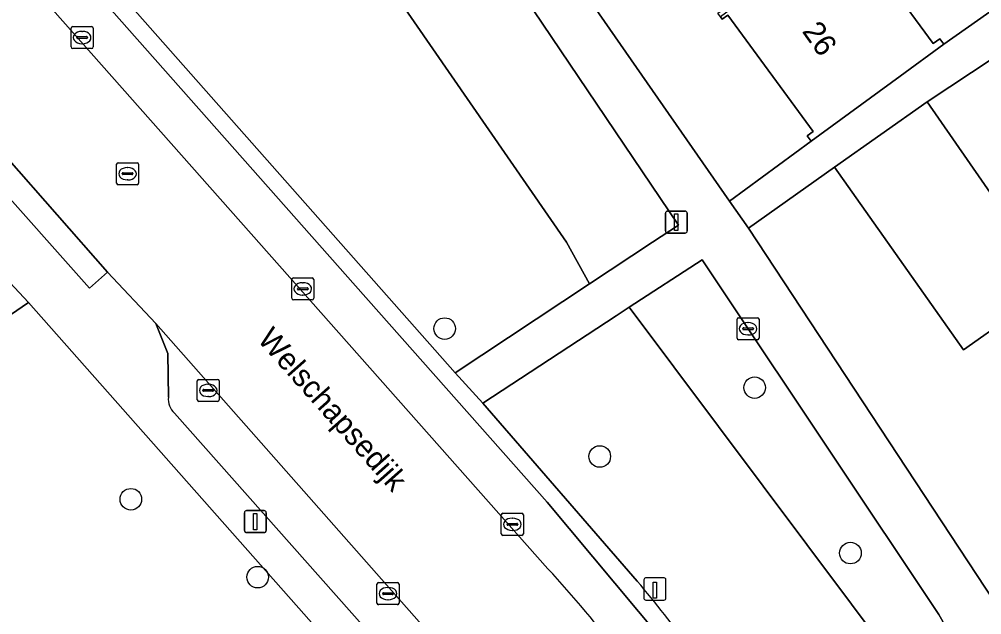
# Model space of a CAD drawing. Extents: x 157445 to 158888, y 383061 to 384688.
# Drawn here: x 157968.13 to 158011.77, y 383483.11 to 383510.11 of the extents above; entities that cross this region are included whole.
import ezdxf

# ---------------------------------------------------------------- set-up
doc = ezdxf.new("R2010")
doc.units = 0
for name, color, linetype in [('IMGEO_Boom', 7, 'Continuous'), ('IMGEO_Erf', 7, 'Continuous'), ('IMGEO_Groenvoorziening', 7, 'Continuous'), ('IMGEO_Kolk', 7, 'Continuous'), ('IMGEO_Laadpaal', 7, 'Continuous'), ('IMGEO_Lichtmast', 7, 'Continuous'), ('IMGEO_Muur', 7, 'Continuous'), ('IMGEO_Openbare_ruimte_label', 7, 'Continuous'), ('IMGEO_Pand', 7, 'Continuous'), ('IMGEO_Pand_nummerreeks', 7, 'Continuous'), ('IMGEO_Parkeervlak_open', 7, 'Continuous'), ('IMGEO_Rijbaan_lokaal_gesloten', 7, 'Continuous'), ('IMGEO_Rioolput', 7, 'Continuous'), ('IMGEO_Voetpad_open', 7, 'Continuous')]:
    doc.layers.add(name, color=color, linetype=linetype)

msp = doc.modelspace()

# ---------------------------------------------------------------- linework, layer by layer
at = {"layer": 'IMGEO_Boom'}
for centre in [(157987.417, 383496.084), (158001.474, 383493.406), (157994.451, 383490.283), (157973.188, 383488.344), (158005.819, 383485.903), (157978.938, 383484.812)]:
    msp.add_circle(centre, 0.489, dxfattribs=at)
at = {"layer": 'IMGEO_Erf'}
for points in [[(158011.784, 383531.348), (158010.782, 383532.788), (158009.779, 383534.227), (158007.558, 383532.68), (158007.856, 383532.24), (158008.522, 383531.257), (158009.41, 383529.946), (158007.128, 383528.4), (158005.559, 383530.717), (158003.719, 383533.433), (158006, 383534.979), (158006.281, 383535.17), (158004.089, 383538.223), (157993.741, 383531.213), (157993.909, 383530.985), (157993.608, 383530.764), (157997.548, 383525.395), (158000, 383522.053), (158001.555, 383519.934), (158005.612, 383514.405), (158009.571, 383509.009), (158009.87, 383509.228), (158010.049, 383508.984), (158019.772, 383515.834)], [(158012.33, 383508.373), (158009.303, 383506.368), (158013.717, 383500)], [(158013.051, 383496.601), (158010.946, 383495.114), (158007.495, 383500), (158005.096, 383503.397), (158001.189, 383500.638), (158012.356, 383483.697)], [(157987.912, 383475.276), (157987.268, 383476.084), (157968.545, 383497.269), (157967.733, 383496.714), (157966.728, 383496.052), (157925.892, 383468.66), (157922.213, 383466.14)]]:
    msp.add_lwpolyline(points, dxfattribs=at)
msp.add_lwpolyline([(157992.217, 383521.327), (157991.928, 383521.115), (157991.856, 383521.213), (157991.783, 383521.313), (157992.043, 383521.504), (157988.173, 383526.772), (157987.882, 383526.558), (157987.723, 383526.79), (157984.541, 383524.581), (158000.328, 383501.854), (158004.038, 383504.58), (158003.858, 383504.825), (158004.127, 383505.022), (158000.257, 383510.302), (158000, 383510.114), (157999.919, 383510.224), (157999.805, 383510.379), (158000, 383510.522), (158000, 383510.669), (157996.234, 383515.822), (157995.958, 383515.619), (157995.861, 383515.751), (157995.764, 383515.883), (157996.058, 383516.099)], close=True, dxfattribs=at)
at = {"layer": 'IMGEO_Groenvoorziening'}
for points in [[(157993.986, 383498.111), (157996.836, 383500), (157998.027, 383500.773), (157991.425, 383510.532), (157982.718, 383522.845), (157978.989, 383520.199), (157992.947, 383500)], [(157977.144, 383518.851), (157970.368, 383513.905), (157987.894, 383494.074), (157993.986, 383498.111), (157992.947, 383500), (157978.989, 383520.199)], [(158000, 383497.835), (157999.09, 383499.198), (157995.779, 383497.049), (158009.92, 383478.175), (158009.963, 383478.245), (158010.157, 383478.636), (158010.316, 383479.043), (158010.414, 383479.37), (158010.499, 383479.803), (158010.546, 383480.242), (158010.553, 383480.684), (158010.52, 383481.124), (158010.448, 383481.56), (158010.338, 383481.987), (158010.19, 383482.403), (158010.005, 383482.804), (158009.832, 383483.112)]]:
    msp.add_lwpolyline(points, close=True, dxfattribs=at)
for points in [[(157995.779, 383497.049), (157995.189, 383496.666), (157989.142, 383492.696), (157996.15, 383484.634)], [(158006.601, 383475.068), (158008.693, 383476.539), (158009.182, 383477.196), (158009.473, 383477.522), (158009.734, 383477.872), (158009.92, 383478.175), (157995.779, 383497.049)]]:
    msp.add_lwpolyline(points, dxfattribs=at)
msp.add_arc((157958.225, 383452.505), 49.705, 31.2264, 40.2705, dxfattribs=at)
at = {"layer": 'IMGEO_Kolk'}
for p, q in [((157970.478, 383508.854), (157970.478, 383509.706)), ((157970.553, 383509.78), (157971.405, 383509.78)), ((157970.966, 383509.56), (157970.991, 383509.56)), ((157971.479, 383509.706), (157971.479, 383508.854)), ((157970.737, 383509.274), (157970.737, 383509.286)), ((157971.175, 383509.237), (157970.777, 383509.237)), ((157970.78, 383509.323), (157971.178, 383509.323)), ((157971.221, 383509.286), (157971.221, 383509.274)), ((157971.405, 383508.78), (157970.553, 383508.78)), ((157970.989, 383509), (157970.964, 383509)), ((157980.483, 383497.457), (157980.483, 383498.309)), ((157980.558, 383498.383), (157981.41, 383498.383)), ((157980.971, 383498.163), (157980.996, 383498.163)), ((157981.484, 383498.309), (157981.484, 383497.457)), ((157980.742, 383497.877), (157980.742, 383497.889)), ((157981.18, 383497.84), (157980.782, 383497.84)), ((157980.785, 383497.926), (157981.183, 383497.926)), ((157981.226, 383497.889), (157981.226, 383497.877)), ((157981.41, 383497.383), (157980.558, 383497.383)), ((157980.994, 383497.603), (157980.969, 383497.603)), ((158000.675, 383495.651), (158000.675, 383496.503)), ((158000.75, 383496.577), (158001.602, 383496.577)), ((158001.163, 383496.357), (158001.188, 383496.357)), ((158001.676, 383496.503), (158001.676, 383495.651)), ((158000.934, 383496.071), (158000.934, 383496.083)), ((158001.372, 383496.034), (158000.974, 383496.034)), ((158000.977, 383496.12), (158001.375, 383496.12)), ((158001.418, 383496.083), (158001.418, 383496.071)), ((158001.602, 383495.577), (158000.75, 383495.577)), ((158001.186, 383495.797), (158001.161, 383495.797)), ((157976.271, 383493.781), (157977.123, 383493.781)), ((157976.196, 383492.855), (157976.196, 383493.707)), ((157976.498, 383493.324), (157976.896, 383493.324)), ((157976.684, 383493.561), (157976.709, 383493.561)), ((157977.197, 383493.707), (157977.197, 383492.855)), ((157976.455, 383493.275), (157976.455, 383493.287)), ((157976.893, 383493.238), (157976.495, 383493.238)), ((157976.707, 383493.001), (157976.682, 383493.001)), ((157976.939, 383493.287), (157976.939, 383493.275)), ((157977.123, 383492.781), (157976.271, 383492.781)), ((157989.987, 383486.781), (157989.987, 383487.633)), ((157990.062, 383487.707), (157990.914, 383487.707)), ((157990.988, 383487.633), (157990.988, 383486.781)), ((157990.246, 383487.201), (157990.246, 383487.213)), ((157990.289, 383487.25), (157990.687, 383487.25)), ((157990.475, 383487.487), (157990.5, 383487.487)), ((157990.73, 383487.213), (157990.73, 383487.201)), ((157990.684, 383487.164), (157990.286, 383487.164)), ((157990.498, 383486.927), (157990.473, 383486.927)), ((157990.914, 383486.707), (157990.062, 383486.707)), ((157984.423, 383484.564), (157985.275, 383484.564)), ((157984.348, 383483.638), (157984.348, 383484.49)), ((157984.836, 383484.344), (157984.861, 383484.344)), ((157985.349, 383484.49), (157985.349, 383483.638)), ((157984.607, 383484.058), (157984.607, 383484.07)), ((157985.045, 383484.021), (157984.647, 383484.021)), ((157984.65, 383484.107), (157985.048, 383484.107)), ((157984.859, 383483.784), (157984.834, 383483.784)), ((157985.091, 383484.07), (157985.091, 383484.058)), ((157985.275, 383483.564), (157984.423, 383483.564))]:
    msp.add_line(p, q, dxfattribs=at)
for points in [[(157970.478, 383508.854), (157970.478, 383509.706)], [(157970.553, 383509.78), (157971.405, 383509.78)], [(157971.479, 383509.706), (157971.479, 383508.854)], [(157971.405, 383508.78), (157970.553, 383508.78)], [(157980.483, 383497.457), (157980.483, 383498.309)], [(157980.558, 383498.383), (157981.41, 383498.383)], [(157981.484, 383498.309), (157981.484, 383497.457)], [(157981.41, 383497.383), (157980.558, 383497.383)], [(158000.675, 383495.651), (158000.675, 383496.503)], [(158000.75, 383496.577), (158001.602, 383496.577)], [(158001.676, 383496.503), (158001.676, 383495.651)], [(158001.602, 383495.577), (158000.75, 383495.577)], [(157976.271, 383493.781), (157977.123, 383493.781)], [(157976.196, 383492.855), (157976.196, 383493.707)], [(157977.197, 383493.707), (157977.197, 383492.855)], [(157977.123, 383492.781), (157976.271, 383492.781)], [(157989.987, 383486.781), (157989.987, 383487.633)], [(157990.062, 383487.707), (157990.914, 383487.707)], [(157990.988, 383487.633), (157990.988, 383486.781)], [(157990.914, 383486.707), (157990.062, 383486.707)], [(157984.423, 383484.564), (157985.275, 383484.564)], [(157984.348, 383483.638), (157984.348, 383484.49)], [(157985.349, 383484.49), (157985.349, 383483.638)], [(157985.275, 383483.564), (157984.423, 383483.564)]]:
    msp.add_lwpolyline(points, dxfattribs=at)
for centre, radius, start, end in [((157970.555, 383509.704), 0.0765, 91.552, 178.448), ((157970.555, 383509.704), 0.0765, 91.552, 178.448), ((157971.403, 383509.704), 0.0765, 1.552, 88.448), ((157971.403, 383509.704), 0.0765, 1.552, 88.448), ((157970.777, 383509.283), 0.0403, 85.8775, 175.7526), ((157970.774, 383509.273), 0.0366, 178.938, 274.7102), ((157971.178, 383509.28), 0.043, 264.8664, 352.4533), ((157971.182, 383509.285), 0.0386, 1.7309, 96.639), ((157970.555, 383508.856), 0.0765, 181.552, 268.448), ((157970.555, 383508.856), 0.0765, 181.552, 268.448), ((157971.403, 383508.856), 0.0765, 271.552, 358.448), ((157971.403, 383508.856), 0.0765, 271.552, 358.448), ((157980.56, 383498.307), 0.0765, 91.552, 178.448), ((157980.56, 383498.307), 0.0765, 91.552, 178.448), ((157981.408, 383498.307), 0.0765, 1.552, 88.448), ((157981.408, 383498.307), 0.0765, 1.552, 88.448), ((157980.782, 383497.886), 0.0403, 85.8775, 175.7526), ((157980.779, 383497.876), 0.0366, 178.938, 274.7102), ((157981.183, 383497.883), 0.043, 264.8664, 352.4533), ((157981.187, 383497.888), 0.0386, 1.7309, 96.639), ((157980.56, 383497.459), 0.0765, 181.552, 268.448), ((157980.56, 383497.459), 0.0765, 181.552, 268.448), ((157981.408, 383497.459), 0.0765, 271.552, 358.448), ((157981.408, 383497.459), 0.0765, 271.552, 358.448), ((158000.752, 383496.501), 0.0765, 91.552, 178.448), ((158000.752, 383496.501), 0.0765, 91.552, 178.448), ((158001.6, 383496.501), 0.0765, 1.552, 88.448), ((158001.6, 383496.501), 0.0765, 1.552, 88.448), ((158000.974, 383496.08), 0.0403, 85.8775, 175.7526), ((158000.971, 383496.07), 0.0366, 178.938, 274.7102), ((158001.375, 383496.077), 0.043, 264.8664, 352.4533), ((158001.379, 383496.082), 0.0386, 1.7309, 96.639), ((158000.752, 383495.653), 0.0765, 181.552, 268.448), ((158000.752, 383495.653), 0.0765, 181.552, 268.448), ((158001.6, 383495.653), 0.0765, 271.552, 358.448), ((158001.6, 383495.653), 0.0765, 271.552, 358.448), ((157976.273, 383493.705), 0.0765, 91.552, 178.448), ((157976.273, 383493.705), 0.0765, 91.552, 178.448), ((157977.121, 383493.705), 0.0765, 1.552, 88.448), ((157977.121, 383493.705), 0.0765, 1.552, 88.448), ((157976.495, 383493.284), 0.0403, 85.8775, 175.7526), ((157976.9, 383493.286), 0.0386, 1.7309, 96.639), ((157976.273, 383492.857), 0.0765, 181.552, 268.448), ((157976.273, 383492.857), 0.0765, 181.552, 268.448), ((157976.492, 383493.274), 0.0366, 178.938, 274.7102), ((157976.896, 383493.281), 0.043, 264.8664, 352.4533), ((157977.121, 383492.857), 0.0765, 271.552, 358.448), ((157977.121, 383492.857), 0.0765, 271.552, 358.448), ((157990.064, 383487.631), 0.0765, 91.552, 178.448), ((157990.064, 383487.631), 0.0765, 91.552, 178.448), ((157990.912, 383487.631), 0.0765, 1.552, 88.448), ((157990.912, 383487.631), 0.0765, 1.552, 88.448), ((157990.286, 383487.21), 0.0403, 85.8775, 175.7526), ((157990.283, 383487.2), 0.0366, 178.938, 274.7102), ((157990.687, 383487.207), 0.043, 264.8664, 352.4533), ((157990.691, 383487.212), 0.0386, 1.7309, 96.639), ((157990.064, 383486.783), 0.0765, 181.552, 268.448), ((157990.064, 383486.783), 0.0765, 181.552, 268.448), ((157990.912, 383486.783), 0.0765, 271.552, 358.448), ((157990.912, 383486.783), 0.0765, 271.552, 358.448), ((157984.425, 383484.488), 0.0765, 91.552, 178.448), ((157984.425, 383484.488), 0.0765, 91.552, 178.448), ((157985.273, 383484.488), 0.0765, 1.552, 88.448), ((157985.273, 383484.488), 0.0765, 1.552, 88.448), ((157984.647, 383484.067), 0.0403, 85.8775, 175.7526), ((157984.644, 383484.057), 0.0366, 178.938, 274.7102), ((157985.048, 383484.064), 0.043, 264.8664, 352.4533), ((157985.052, 383484.069), 0.0386, 1.7309, 96.639), ((157984.425, 383483.64), 0.0765, 181.552, 268.448), ((157984.425, 383483.64), 0.0765, 181.552, 268.448), ((157985.273, 383483.64), 0.0765, 271.552, 358.448), ((157985.273, 383483.64), 0.0765, 271.552, 358.448)]:
    msp.add_arc(centre, radius, start, end, dxfattribs=at)
for centre, major_axis, ratio, start_param, end_param in [((157970.965, 383509.28), (-0.387, 0.002), 0.722429, 4.712389, 7.853982), ((157970.99, 383509.28), (-0.39, 0.002), 0.717154, 1.570796, 4.712389), ((157980.97, 383497.883), (-0.387, 0.002), 0.722429, 4.712389, 7.853982), ((157980.995, 383497.883), (-0.39, 0.002), 0.717154, 1.570796, 4.712389), ((158001.162, 383496.077), (-0.387, 0.002), 0.722429, 4.712389, 7.853982), ((158001.187, 383496.077), (-0.39, 0.002), 0.717154, 1.570796, 4.712389), ((157976.683, 383493.281), (-0.387, 0.002), 0.722429, 4.712389, 7.853982), ((157976.708, 383493.281), (-0.39, 0.002), 0.717154, 1.570796, 4.712389), ((157990.474, 383487.207), (-0.387, 0.002), 0.722429, 4.712389, 7.853982), ((157990.499, 383487.207), (-0.39, 0.002), 0.717154, 1.570796, 4.712389), ((157984.835, 383484.064), (-0.387, 0.002), 0.722429, 4.712389, 7.853982), ((157984.86, 383484.064), (-0.39, 0.002), 0.717154, 1.570796, 4.712389)]:
    msp.add_ellipse(centre, major_axis=major_axis, ratio=ratio, start_param=start_param, end_param=end_param, dxfattribs=at)
at = {"layer": 'IMGEO_Laadpaal'}
for p, q in [((157996.454, 383484.691), (157996.454, 383483.85)), ((157996.454, 383484.691), (157996.454, 383483.85)), ((157997.37, 383484.775), (157996.529, 383484.775)), ((157997.37, 383484.775), (157996.529, 383484.775)), ((157997.454, 383483.859), (157997.454, 383484.7)), ((157997.454, 383483.859), (157997.454, 383484.7)), ((157996.538, 383483.775), (157997.379, 383483.775)), ((157996.538, 383483.775), (157997.379, 383483.775))]:
    msp.add_line(p, q, dxfattribs=at)
msp.add_lwpolyline([(157996.869, 383484.588), (157997.029, 383484.588), (157997.029, 383483.855), (157996.869, 383483.855), (157996.869, 383484.588)], dxfattribs=at)
for centre, start, end in [((157996.532, 383484.697), 92.4484, 184.2845), ((157996.532, 383484.697), 92.4484, 184.2845), ((157997.376, 383484.697), 2.4484, 94.2845), ((157997.376, 383484.697), 2.4484, 94.2845), ((157996.532, 383483.853), 182.4484, 274.2845), ((157996.532, 383483.853), 182.4484, 274.2845), ((157997.376, 383483.853), 272.4484, 4.2845), ((157997.376, 383483.853), 272.4484, 4.2845)]:
    msp.add_arc(centre, 0.0779, start, end, dxfattribs=at)
at = {"layer": 'IMGEO_Lichtmast'}
for p, q in [((157997.427, 383500.513), (157997.427, 383501.313)), ((157997.427, 383501.313), (157997.427, 383500.513)), ((157997.527, 383501.413), (157998.317, 383501.413)), ((157998.317, 383501.413), (157997.527, 383501.413)), ((157998.417, 383501.313), (157998.417, 383500.513)), ((157998.417, 383500.513), (157998.417, 383501.313)), ((157998.317, 383500.413), (157997.527, 383500.413)), ((157997.527, 383500.413), (157998.317, 383500.413)), ((157978.336, 383486.929), (157978.336, 383487.729)), ((157978.336, 383487.729), (157978.336, 383486.929)), ((157978.436, 383487.829), (157979.226, 383487.829)), ((157979.226, 383487.829), (157978.436, 383487.829)), ((157979.326, 383487.729), (157979.326, 383486.929)), ((157979.326, 383486.929), (157979.326, 383487.729)), ((157979.226, 383486.829), (157978.436, 383486.829)), ((157978.436, 383486.829), (157979.226, 383486.829))]:
    msp.add_line(p, q, dxfattribs=at)
for points in [[(157997.847, 383501.288), (157997.997, 383501.288), (157997.997, 383500.538), (157997.847, 383500.538), (157997.847, 383501.288)], [(157978.756, 383487.704), (157978.906, 383487.704), (157978.906, 383486.954), (157978.756, 383486.954), (157978.756, 383487.704)]]:
    msp.add_lwpolyline(points, dxfattribs=at)
for centre, start, end in [((157997.527, 383501.313), 90, 180), ((157997.527, 383501.313), 90, 180), ((157998.317, 383501.313), 0, 90), ((157998.317, 383501.313), 360, 90), ((157997.527, 383500.513), 180, 270), ((157997.527, 383500.513), 180, 270), ((157998.317, 383500.513), 270, 0), ((157998.317, 383500.513), 270, 0), ((157978.436, 383487.729), 90, 180), ((157978.436, 383487.729), 90, 180), ((157979.226, 383487.729), 0, 90), ((157979.226, 383487.729), 360, 90), ((157978.436, 383486.929), 180, 270), ((157978.436, 383486.929), 180, 270), ((157979.226, 383486.929), 270, 0), ((157979.226, 383486.929), 270, 0)]:
    msp.add_arc(centre, 0.1, start, end, dxfattribs=at)
at = {"layer": 'IMGEO_Muur'}
msp.add_lwpolyline([(158012.356, 383483.697), (158001.189, 383500.638)], dxfattribs=at)
at = {"layer": 'IMGEO_Pand'}
for points in [[(158005.612, 383514.405), (157999.919, 383510.224), (158000, 383510.114), (158000.257, 383510.302), (158004.127, 383505.022), (158003.858, 383504.825), (158004.038, 383504.58), (158008.072, 383507.536), (158010.049, 383508.984), (158009.87, 383509.228), (158009.571, 383509.009)], [(158013.051, 383496.601), (158015.08, 383498.035), (158014.744, 383498.519), (158013.717, 383500), (158009.303, 383506.368), (158005.096, 383503.397), (158007.495, 383500), (158010.946, 383495.114)]]:
    msp.add_lwpolyline(points, close=True, dxfattribs=at)
at = {"layer": 'IMGEO_Parkeervlak_open'}
for points in [[(158000.095, 383477.951), (157997.202, 383482.054), (157992.065, 383488.205), (157983.378, 383498.016), (157930.01, 383558.3)], [(157928.672, 383556.808), (157992.101, 383485.193)], [(157989.562, 383479.045), (157974.313, 383496.315), (157974.869, 383494.947), (157974.893, 383492.976)], [(157975.168, 383492.253), (157985.803, 383480.253)]]:
    msp.add_lwpolyline(points, dxfattribs=at)
for centre, radius, start, end in [((157975.7, 383492.869), 0.814, 172.4469, 229.2027), ((157954.263, 383450.163), 51.563, 31.3385, 42.7932)]:
    msp.add_arc(centre, radius, start, end, dxfattribs=at)
at = {"layer": 'IMGEO_Rijbaan_lokaal_gesloten'}
for points in [[(157992.101, 383485.193), (157928.672, 383556.808)], [(157927.195, 383549.473), (157930.729, 383545.476), (157931.458, 383544.645), (157935.201, 383540.376), (157936.089, 383539.43), (157955.644, 383517.364), (157965.468, 383506.277), (157967.568, 383503.839), (157972.124, 383498.643), (157974.313, 383496.315), (157989.562, 383479.045), (157989.701, 383478.888), (157993.279, 383473.713), (157994.947, 383470.721), (158000.16, 383473.727), (157998.304, 383476.981)]]:
    msp.add_lwpolyline(points, dxfattribs=at)
msp.add_arc((157954.263, 383450.163), 51.563, 31.3385, 42.7932, dxfattribs=at)
at = {"layer": 'IMGEO_Rioolput'}
for p, q in [((157972.54, 383502.68), (157972.54, 383503.532)), ((157972.615, 383503.606), (157973.467, 383503.606)), ((157973.028, 383503.386), (157973.053, 383503.386)), ((157973.541, 383503.532), (157973.541, 383502.68)), ((157972.799, 383503.1), (157972.799, 383503.112)), ((157973.237, 383503.063), (157972.839, 383503.063)), ((157972.842, 383503.149), (157973.24, 383503.149)), ((157973.283, 383503.112), (157973.283, 383503.1)), ((157973.467, 383502.606), (157972.615, 383502.606)), ((157973.051, 383502.826), (157973.026, 383502.826))]:
    msp.add_line(p, q, dxfattribs=at)
for points in [[(157972.54, 383502.68), (157972.54, 383503.532)], [(157972.615, 383503.606), (157973.467, 383503.606)], [(157973.541, 383503.532), (157973.541, 383502.68)], [(157973.467, 383502.606), (157972.615, 383502.606)]]:
    msp.add_lwpolyline(points, dxfattribs=at)
for centre, radius, start, end in [((157972.617, 383503.53), 0.0765, 91.552, 178.448), ((157972.617, 383503.53), 0.0765, 91.552, 178.448), ((157973.465, 383503.53), 0.0765, 1.552, 88.448), ((157973.465, 383503.53), 0.0765, 1.552, 88.448), ((157972.839, 383503.109), 0.0403, 85.8775, 175.7526), ((157972.836, 383503.099), 0.0366, 178.938, 274.7102), ((157973.24, 383503.106), 0.043, 264.8664, 352.4533), ((157973.244, 383503.111), 0.0386, 1.7309, 96.639), ((157972.617, 383502.682), 0.0765, 181.552, 268.448), ((157972.617, 383502.682), 0.0765, 181.552, 268.448), ((157973.465, 383502.682), 0.0765, 271.552, 358.448), ((157973.465, 383502.682), 0.0765, 271.552, 358.448)]:
    msp.add_arc(centre, radius, start, end, dxfattribs=at)
for centre, major_axis, ratio, start_param, end_param in [((157973.027, 383503.106), (-0.387, 0.002), 0.722429, 4.712389, 7.853982), ((157973.052, 383503.106), (-0.39, 0.002), 0.717154, 1.570796, 4.712389)]:
    msp.add_ellipse(centre, major_axis=major_axis, ratio=ratio, start_param=start_param, end_param=end_param, dxfattribs=at)
at = {"layer": 'IMGEO_Voetpad_open'}
for points in [[(158012.356, 383483.697), (158001.189, 383500.638), (158000.328, 383501.854), (157984.541, 383524.581), (157983.448, 383526.155), (157982.271, 383527.85), (157965.119, 383551.269), (157962.879, 383554.327), (157933.255, 383591.676)], [(157930.01, 383558.3), (157983.378, 383498.016), (157992.065, 383488.205), (157997.202, 383482.054), (158000.095, 383477.951)], [(157921.919, 383549.858), (157928.555, 383542.381), (157930.027, 383540.603), (157931.769, 383538.687), (157931.91, 383538.559), (157953.327, 383514.4), (157963.767, 383502.623), (157965.181, 383501.012), (157966.407, 383499.552), (157968.545, 383497.269), (157987.268, 383476.084), (157987.912, 383475.276)], [(157996.15, 383484.634), (157989.142, 383492.696), (157987.894, 383494.074), (157970.368, 383513.905)], [(157991.425, 383510.532), (157998.027, 383500.773), (157996.836, 383500), (157993.986, 383498.111), (157987.894, 383494.074), (157989.142, 383492.696), (157995.189, 383496.666), (157995.779, 383497.049), (157999.09, 383499.198), (158000, 383497.835), (158009.832, 383483.112), (158010.005, 383482.804)], [(157974.893, 383492.976), (157974.869, 383494.947), (157974.313, 383496.315), (157972.124, 383498.643), (157971.311, 383497.917), (157966.723, 383503.066), (157967.568, 383503.839), (157965.468, 383506.277)], [(157985.803, 383480.253), (157975.168, 383492.253)]]:
    msp.add_lwpolyline(points, dxfattribs=at)
for points in [[(158022.011, 383514.66), (158021.699, 383515.093), (158022.224, 383515.472), (158020.039, 383518.82), (158018.49, 383521.194), (158016.469, 383524.288), (158013.542, 383528.823), (158011.787, 383527.601), (158014.242, 383524.015), (158016.039, 383521.39), (158017.816, 383518.792), (158019.772, 383515.834), (158010.049, 383508.984), (158008.072, 383507.536), (158004.038, 383504.58), (158000.328, 383501.854), (158001.189, 383500.638), (158005.096, 383503.397), (158009.303, 383506.368), (158012.33, 383508.373), (158015.265, 383510.171)], [(157966.723, 383503.066), (157971.311, 383497.917), (157972.124, 383498.643), (157967.568, 383503.839)], [(157965.181, 383501.012), (157964.6, 383500.403), (157967.733, 383496.714), (157968.545, 383497.269), (157966.407, 383499.552)]]:
    msp.add_lwpolyline(points, close=True, dxfattribs=at)
for centre, radius, start, end in [((157975.7, 383492.869), 0.814, 172.4469, 229.2027), ((157958.225, 383452.505), 49.705, 31.2264, 40.2705)]:
    msp.add_arc(centre, radius, start, end, dxfattribs=at)

# ---------------------------------------------------------------- texts
at = {"layer": 'IMGEO_Openbare_ruimte_label'}
msp.add_text('Welschapsedijk', height=1, rotation=311.5955, dxfattribs=at).set_placement((157978.887, 383495.567))
at = {"layer": 'IMGEO_Pand_nummerreeks'}
msp.add_text('26', height=1, rotation=305.3003, dxfattribs=at).set_placement((158003.598, 383509.562))

doc.saveas('drawing.dxf')
